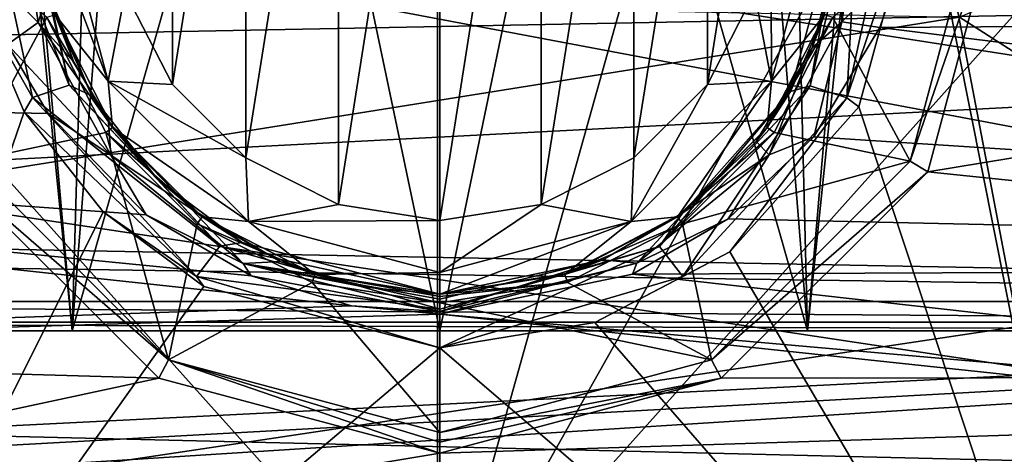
# Model space of a CAD drawing. Extents: x -252 to 252, y -10 to 685.
# Tile 597 of 656: x -111.43 to -108.08, y 616.58 to 618.06. Entities that reach past the tile are written whole.
import ezdxf

# ---------------------------------------------------------------- set-up
doc = ezdxf.new("R2010")
doc.units = 0
doc.header["$LTSCALE"] = 65.369103
for name, color, linetype in [('1637', 7, 'CONTINUOUS'), ('2516', 7, 'CONTINUOUS'), ('2519', 7, 'CONTINUOUS'), ('304', 7, 'CONTINUOUS'), ('31', 7, 'CONTINUOUS'), ('320', 7, 'CONTINUOUS'), ('321', 7, 'CONTINUOUS'), ('323', 7, 'CONTINUOUS'), ('34', 7, 'CONTINUOUS'), ('3593', 7, 'CONTINUOUS'), ('3598', 7, 'CONTINUOUS'), ('3609', 7, 'CONTINUOUS'), ('3610', 7, 'CONTINUOUS'), ('3617', 7, 'CONTINUOUS'), ('3618', 7, 'CONTINUOUS'), ('3623', 7, 'CONTINUOUS'), ('3624', 7, 'CONTINUOUS'), ('3627', 7, 'CONTINUOUS'), ('3628', 7, 'CONTINUOUS'), ('3629', 7, 'CONTINUOUS'), ('3630', 7, 'CONTINUOUS'), ('370', 7, 'CONTINUOUS'), ('371', 7, 'CONTINUOUS'), ('38', 7, 'CONTINUOUS'), ('39', 7, 'CONTINUOUS'), ('3906', 7, 'CONTINUOUS'), ('40', 7, 'CONTINUOUS'), ('43', 7, 'CONTINUOUS'), ('44', 7, 'CONTINUOUS'), ('47', 7, 'CONTINUOUS'), ('48', 7, 'CONTINUOUS'), ('490', 7, 'CONTINUOUS')]:
    doc.layers.add(name, color=color, linetype=linetype)

msp = doc.modelspace()

# ---------------------------------------------------------------- linework, layer by layer
at = {"layer": '1637', "color": 7, "linetype": 'CONTINUOUS'}
for points in [[(-115.0627, 617.9379, -64.5), (-105.1649, 618.1292, -64.5), (-112.8964, 619.3508, -64.5), (-115.0627, 617.9379, -64.5)], [(-103.2697, 616.1594, -64.5), (-105.1649, 618.1292, -64.5), (-115.0627, 617.9379, -64.5), (-103.2697, 616.1594, -64.5)], [(-116.9199, 615.9082, -64.5), (-103.2697, 616.1594, -64.5), (-115.0627, 617.9379, -64.5), (-116.9199, 615.9082, -64.5)]]:
    msp.add_3dface(points, dxfattribs=at)
at = {"layer": '2516', "color": 7, "linetype": 'CONTINUOUS'}
for points in [[(-112.9947, 617.3064, -68.3), (-111.6058, 618.1359, -68.3), (-108.2335, 618.0667, -68.3), (-112.9947, 617.3064, -68.3)], [(-106.8636, 617.1911, -68.3), (-112.9947, 617.3064, -68.3), (-108.2335, 618.0667, -68.3), (-106.8636, 617.1911, -68.3)], [(-114.2299, 616.0848, -68.3), (-112.9947, 617.3064, -68.3), (-106.8636, 617.1911, -68.3), (-114.2299, 616.0848, -68.3)], [(-105.6397, 615.9247, -68.3), (-114.2299, 616.0848, -68.3), (-106.8636, 617.1911, -68.3), (-105.6397, 615.9247, -68.3)]]:
    msp.add_3dface(points, dxfattribs=at)
at = {"layer": '2519', "color": 7, "linetype": 'CONTINUOUS'}
msp.add_3dface([(-106.8636, 617.1911, -68.3), (-108.2335, 618.0667, -68.3), (-105.527, 619.2574, -68.4), (-106.8636, 617.1911, -68.3)], dxfattribs=at)
at = {"layer": '304', "color": 7, "linetype": 'CONTINUOUS'}
for points in [[(-104.546, 619.2144, -58), (-102.5791, 617.0842, -58), (-115.5736, 619.1096, -58), (-104.546, 619.2144, -58)], [(-102.5791, 617.0842, -58), (-104.9, 617.1, -58), (-115.5736, 619.1096, -58), (-102.5791, 617.0842, -58)], [(-104.9, 617.1, -58), (-115.1, 617.1, -58), (-115.5736, 619.1096, -58), (-104.9, 617.1, -58)]]:
    msp.add_3dface(points, dxfattribs=at)
at = {"layer": '31', "color": 7, "linetype": 'CONTINUOUS'}
for points in [[(-110.0084, 615.884, 16.4625), (-110.0091, 621.8404, 14.5623), (-114.31, 620.6879, 14.5959), (-110.0084, 615.884, 16.4625)], [(-110.0084, 615.884, 16.4625), (-108.3819, 621.6825, 14.5672), (-110.0091, 621.8404, 14.5623), (-110.0084, 615.884, 16.4625)], [(-106.9714, 621.2807, 14.5793), (-108.3819, 621.6825, 14.5672), (-110.0084, 615.884, 16.4625), (-106.9714, 621.2807, 14.5793)], [(-105.7053, 620.6965, 14.5956), (-106.9714, 621.2807, 14.5793), (-110.0084, 615.884, 16.4625), (-105.7053, 620.6965, 14.5956)], [(-114.3079, 615.0797, 16.2741), (-110.0084, 615.884, 16.4625), (-114.31, 620.6879, 14.5959), (-114.3079, 615.0797, 16.2741)], [(-105.7088, 615.0882, 16.2751), (-105.7053, 620.6965, 14.5956), (-110.0084, 615.884, 16.4625), (-105.7088, 615.0882, 16.2751)]]:
    msp.add_3dface(points, dxfattribs=at)
at = {"layer": '320', "color": 7, "linetype": 'CONTINUOUS'}
for points in [[(-109.0988, 621.3395, -46.1681), (-110, 617, -46), (-110, 621.4, -46), (-109.0988, 621.3395, -46.1681)], [(-110, 617, -51), (-108.7505, 617, -50.6653), (-110, 621.4, -51), (-110, 617, -51)], [(-110, 621.4, -51), (-108.7505, 617, -50.6653), (-108.8576, 621.3023, -50.7237), (-110, 621.4, -51)], [(-108.7505, 617, -46.3347), (-110, 617, -46), (-109.0988, 621.3395, -46.1681), (-108.7505, 617, -46.3347)], [(-108.3887, 621.2051, -46.5885), (-108.7505, 617, -46.3347), (-109.0988, 621.3395, -46.1681), (-108.3887, 621.2051, -46.5885)], [(-108.8576, 621.3023, -50.7237), (-108.7505, 617, -50.6653), (-108.3163, 621.1874, -50.348), (-108.8576, 621.3023, -50.7237)], [(-107.8353, 617, -47.2497), (-108.7505, 617, -46.3347), (-108.3887, 621.2051, -46.5885), (-107.8353, 617, -47.2497)], [(-108.7505, 617, -50.6653), (-107.8353, 617, -49.7503), (-108.3163, 621.1874, -50.348), (-108.7505, 617, -50.6653)], [(-107.7328, 621.012, -47.4466), (-107.8353, 617, -47.2497), (-108.3887, 621.2051, -46.5885), (-107.7328, 621.012, -47.4466)], [(-108.3163, 621.1874, -50.348), (-107.8353, 617, -49.7503), (-107.899, 621.0676, -49.8549), (-108.3163, 621.1874, -50.348)]]:
    msp.add_3dface(points, dxfattribs=at)
at = {"layer": '321', "color": 7, "linetype": 'CONTINUOUS'}
for points in [[(-110, 621.4, -46), (-110, 617, -46), (-111.2495, 617, -46.3347), (-110, 621.4, -46)], [(-110, 621.4, -46), (-111.2495, 617, -46.3347), (-111.1255, 621.3051, -46.2677), (-110, 621.4, -46)], [(-110, 617, -51), (-110, 621.4, -51), (-110.9107, 621.3382, -50.8282), (-110, 617, -51)], [(-111.6212, 621.2026, -50.4031), (-111.2495, 617, -50.6653), (-110.9107, 621.3382, -50.8282), (-111.6212, 621.2026, -50.4031)], [(-111.2495, 617, -50.6653), (-110, 617, -51), (-110.9107, 621.3382, -50.8282), (-111.2495, 617, -50.6653)], [(-111.1255, 621.3051, -46.2677), (-111.2495, 617, -46.3347), (-111.6695, 621.1909, -46.6392), (-111.1255, 621.3051, -46.2677)], [(-112.1647, 617, -49.7503), (-111.2495, 617, -50.6653), (-111.6212, 621.2026, -50.4031), (-112.1647, 617, -49.7503)], [(-111.2495, 617, -46.3347), (-112.1647, 617, -47.2497), (-111.6695, 621.1909, -46.6392), (-111.2495, 617, -46.3347)]]:
    msp.add_3dface(points, dxfattribs=at)
at = {"layer": '323', "color": 7, "linetype": 'CONTINUOUS'}
for points in [[(-104.4962, 618.9462, -9.0736), (-116.1461, 618.3168, -8.5608), (-103.5591, 617.9944, -8.2858), (-104.4962, 618.9462, -9.0736)], [(-116.1461, 618.3168, -8.5608), (-117.0187, 617.2938, -7.6576), (-103.5591, 617.9944, -8.2858), (-116.1461, 618.3168, -8.5608)], [(-103.5591, 617.9944, -8.2858), (-117.0187, 617.2938, -7.6576), (-102.8242, 617.0861, -7.4629), (-103.5591, 617.9944, -8.2858)], [(-117.0187, 617.2938, -7.6576), (-117.7436, 616.2653, -6.6518), (-102.8242, 617.0861, -7.4629), (-117.0187, 617.2938, -7.6576)], [(-102.8242, 617.0861, -7.4629), (-117.7436, 616.2653, -6.6518), (-115.7084, 616.2653, -6.6518), (-102.8242, 617.0861, -7.4629)], [(-104.2916, 616.2653, -6.6518), (-102.8242, 617.0861, -7.4629), (-115.7084, 616.2653, -6.6518), (-104.2916, 616.2653, -6.6518)]]:
    msp.add_3dface(points, dxfattribs=at)
at = {"layer": '34', "color": 7, "linetype": 'CONTINUOUS'}
for points in [[(-107.6435, 620.4873, 13.8797), (-107.6332, 614.9121, 15.5503), (-108.4128, 618.9943, 14.4648), (-107.6435, 620.4873, 13.8797)], [(-108.4128, 618.9943, 14.4648), (-107.6332, 614.9121, 15.5503), (-108.3581, 618.5607, 14.6013), (-108.4128, 618.9943, 14.4648)], [(-108.3581, 618.5607, 14.6013), (-107.6332, 614.9121, 15.5503), (-108.576, 617.7618, 14.8631), (-108.3581, 618.5607, 14.6013)], [(-111.4133, 617.7445, 14.869), (-112.3802, 614.9321, 15.5441), (-111.5835, 618.144, 14.7362), (-111.4133, 617.7445, 14.869)], [(-111.1451, 617.4054, 14.9842), (-112.3802, 614.9321, 15.5441), (-111.4133, 617.7445, 14.869), (-111.1451, 617.4054, 14.9842)], [(-108.576, 617.7618, 14.8631), (-107.6332, 614.9121, 15.5503), (-109.0144, 617.2693, 15.0311), (-108.576, 617.7618, 14.8631)], [(-110.8021, 617.1509, 15.0723), (-112.3802, 614.9321, 15.5441), (-111.1451, 617.4054, 14.9842), (-110.8021, 617.1509, 15.0723)], [(-109.0144, 617.2693, 15.0311), (-107.6332, 614.9121, 15.5503), (-109.4728, 617.0289, 15.1149), (-109.0144, 617.2693, 15.0311)], [(-110, 616.9427, 15.1453), (-112.3802, 614.9321, 15.5441), (-110.8021, 617.1509, 15.0723), (-110, 616.9427, 15.1453)], [(-109.4728, 617.0289, 15.1149), (-107.6332, 614.9121, 15.5503), (-110, 616.9427, 15.1453), (-109.4728, 617.0289, 15.1149)], [(-107.6332, 614.9121, 15.5503), (-112.3802, 614.9321, 15.5441), (-110, 616.9427, 15.1453), (-107.6332, 614.9121, 15.5503)]]:
    msp.add_3dface(points, dxfattribs=at)
at = {"layer": '3593', "color": 7, "linetype": 'CONTINUOUS'}
for points in [[(-108.3407, 617.5413, 13.5), (-102.9603, 618.4286, 13.5), (-108.0836, 618.5004, 13.5), (-108.3407, 617.5413, 13.5)], [(-101.652, 616.8482, 13.5), (-102.9603, 618.4286, 13.5), (-108.3407, 617.5413, 13.5), (-101.652, 616.8482, 13.5)], [(-111.6589, 617.5407, 13.5), (-118.2013, 617.0486, 13.5), (-110.9556, 616.8389, 13.5), (-111.6589, 617.5407, 13.5)], [(-109.0438, 616.8393, 13.5), (-101.652, 616.8482, 13.5), (-108.3407, 617.5413, 13.5), (-109.0438, 616.8393, 13.5)], [(-118.2013, 617.0486, 13.5), (-119.5058, 615.0023, 13.5), (-110.9556, 616.8389, 13.5), (-118.2013, 617.0486, 13.5)], [(-101.652, 616.8482, 13.5), (-119.5058, 615.0023, 13.5), (-100.4654, 614.9495, 13.5), (-101.652, 616.8482, 13.5)], [(-119.5058, 615.0023, 13.5), (-101.652, 616.8482, 13.5), (-110, 616.5836, 13.5), (-119.5058, 615.0023, 13.5)], [(-110.9556, 616.8389, 13.5), (-119.5058, 615.0023, 13.5), (-110, 616.5836, 13.5), (-110.9556, 616.8389, 13.5)], [(-110, 616.5836, 13.5), (-101.652, 616.8482, 13.5), (-109.0438, 616.8393, 13.5), (-110, 616.5836, 13.5)]]:
    msp.add_3dface(points, dxfattribs=at)
at = {"layer": '3598', "color": 7, "linetype": 'CONTINUOUS'}
for points in [[(-108.4256, 618.2604, 8.4079), (-102.6724, 618.0704, 8.243), (-108.5046, 618.0321, 8.2089), (-108.4256, 618.2604, 8.4079)], [(-102.6724, 618.0704, 8.243), (-101.9738, 617.2243, 7.4348), (-108.5046, 618.0321, 8.2089), (-102.6724, 618.0704, 8.243)], [(-108.5046, 618.0321, 8.2089), (-101.9738, 617.2243, 7.4348), (-108.7287, 617.6605, 7.8671), (-108.5046, 618.0321, 8.2089)], [(-111.3312, 617.7391, 7.9414), (-117.509, 617.8624, 8.0557), (-111.4699, 617.9743, 8.1573), (-111.3312, 617.7391, 7.9414)], [(-118.3345, 616.806, 6.9847), (-117.509, 617.8624, 8.0557), (-110.3001, 617.0849, 7.2888), (-118.3345, 616.806, 6.9847)], [(-110.3001, 617.0849, 7.2888), (-117.509, 617.8624, 8.0557), (-110.6411, 617.187, 7.3962), (-110.3001, 617.0849, 7.2888)], [(-110.6411, 617.187, 7.3962), (-117.509, 617.8624, 8.0557), (-110.9985, 617.3947, 7.6079), (-110.6411, 617.187, 7.3962)], [(-110.9985, 617.3947, 7.6079), (-117.509, 617.8624, 8.0557), (-111.3312, 617.7391, 7.9414), (-110.9985, 617.3947, 7.6079)], [(-108.7287, 617.6605, 7.8671), (-101.9738, 617.2243, 7.4348), (-109.0199, 617.3809, 7.5941), (-108.7287, 617.6605, 7.8671)], [(-109.0199, 617.3809, 7.5941), (-101.9738, 617.2243, 7.4348), (-109.3455, 617.193, 7.4023), (-109.0199, 617.3809, 7.5941)], [(-101.9738, 617.2243, 7.4348), (-101.313, 616.2907, 6.3751), (-109.3455, 617.193, 7.4023), (-101.9738, 617.2243, 7.4348)], [(-101.313, 616.2907, 6.3751), (-110, 617.0574, 7.2596), (-109.3455, 617.193, 7.4023), (-101.313, 616.2907, 6.3751)], [(-110, 617.0574, 7.2596), (-118.3345, 616.806, 6.9847), (-110.3001, 617.0849, 7.2888), (-110, 617.0574, 7.2596)], [(-104.5479, 616.4757, 6.6016), (-118.3345, 616.806, 6.9847), (-110, 617.0574, 7.2596), (-104.5479, 616.4757, 6.6016)], [(-101.313, 616.2907, 6.3751), (-104.5479, 616.4757, 6.6016), (-110, 617.0574, 7.2596), (-101.313, 616.2907, 6.3751)], [(-115.4521, 616.4757, 6.6016), (-118.3345, 616.806, 6.9847), (-104.5479, 616.4757, 6.6016), (-115.4521, 616.4757, 6.6016)]]:
    msp.add_3dface(points, dxfattribs=at)
at = {"layer": '3609', "color": 7, "linetype": 'CONTINUOUS'}
for points in [[(-111.2438, 617.9138, 8.3432), (-111.3321, 618.1591, 8.5972), (-111.3077, 618.0751, 12.9586), (-111.2438, 617.9138, 8.3432)], [(-111.1124, 617.6918, 12.9586), (-111.2438, 617.9138, 8.3432), (-111.3077, 618.0751, 12.9586), (-111.1124, 617.6918, 12.9586)], [(-111.1264, 617.7114, 8.1237), (-111.2438, 617.9138, 8.3432), (-111.1124, 617.6918, 12.9586), (-111.1264, 617.7114, 8.1237)], [(-110.8449, 617.4152, 7.7847), (-111.1264, 617.7114, 8.1237), (-111.1124, 617.6918, 12.9586), (-110.8449, 617.4152, 7.7847)], [(-110.8082, 617.3876, 12.9586), (-110.8449, 617.4152, 7.7847), (-111.1124, 617.6918, 12.9586), (-110.8082, 617.3876, 12.9586)], [(-110.5425, 617.2365, 7.5694), (-110.8449, 617.4152, 7.7847), (-110.8082, 617.3876, 12.9586), (-110.5425, 617.2365, 7.5694)], [(-110.4249, 617.1923, 12.9586), (-110.5425, 617.2365, 7.5694), (-110.8082, 617.3876, 12.9586), (-110.4249, 617.1923, 12.9586)], [(-110.254, 617.1487, 7.4603), (-110.5425, 617.2365, 7.5694), (-110.4249, 617.1923, 12.9586), (-110.254, 617.1487, 7.4603)], [(-110, 617.125, 12.9586), (-110.254, 617.1487, 7.4603), (-110.4249, 617.1923, 12.9586), (-110, 617.125, 12.9586)], [(-110, 617.125, 7.4306), (-110.254, 617.1487, 7.4603), (-110, 617.125, 12.9586), (-110, 617.125, 7.4306)]]:
    msp.add_3dface(points, dxfattribs=at)
at = {"layer": '3610', "color": 7, "linetype": 'CONTINUOUS'}
for points in [[(-108.6364, 618.323, 8.7599), (-108.7341, 617.9631, 8.3957), (-108.6923, 618.0751, 12.9586), (-108.6364, 618.323, 8.7599)], [(-108.6923, 618.0751, 12.9586), (-108.7341, 617.9631, 8.3957), (-108.8876, 617.6918, 12.9586), (-108.6923, 618.0751, 12.9586)], [(-108.7341, 617.9631, 8.3957), (-108.9243, 617.6436, 8.0482), (-108.8876, 617.6918, 12.9586), (-108.7341, 617.9631, 8.3957)], [(-108.8876, 617.6918, 12.9586), (-109.1707, 617.4033, 7.7707), (-109.1918, 617.3876, 12.9586), (-108.8876, 617.6918, 12.9586)], [(-108.9243, 617.6436, 8.0482), (-109.1707, 617.4033, 7.7707), (-108.8876, 617.6918, 12.9586), (-108.9243, 617.6436, 8.0482)], [(-109.1707, 617.4033, 7.7707), (-109.446, 617.2415, 7.5757), (-109.1918, 617.3876, 12.9586), (-109.1707, 617.4033, 7.7707)], [(-109.1918, 617.3876, 12.9586), (-109.446, 617.2415, 7.5757), (-109.5751, 617.1923, 12.9586), (-109.1918, 617.3876, 12.9586)], [(-109.446, 617.2415, 7.5757), (-110, 617.125, 7.4306), (-109.5751, 617.1923, 12.9586), (-109.446, 617.2415, 7.5757)], [(-110, 617.125, 7.4306), (-110, 617.125, 12.9586), (-109.5751, 617.1923, 12.9586), (-110, 617.125, 7.4306)]]:
    msp.add_3dface(points, dxfattribs=at)
at = {"layer": '3617', "color": 7, "linetype": 'CONTINUOUS'}
for points in [[(-108.1543, 618.5, 13.4707), (-108.6644, 618.0661, 13.0293), (-108.4016, 617.5772, 13.4707), (-108.1543, 618.5, 13.4707)], [(-108.6644, 618.0661, 13.0293), (-108.8639, 617.6746, 13.0293), (-108.4016, 617.5772, 13.4707), (-108.6644, 618.0661, 13.0293)], [(-108.8639, 617.6746, 13.0293), (-109.1746, 617.3639, 13.0293), (-108.4016, 617.5772, 13.4707), (-108.8639, 617.6746, 13.0293)], [(-108.4016, 617.5772, 13.4707), (-109.1746, 617.3639, 13.0293), (-109.0771, 616.9016, 13.4707), (-108.4016, 617.5772, 13.4707)], [(-109.1746, 617.3639, 13.0293), (-109.5661, 617.1644, 13.0293), (-109.0771, 616.9016, 13.4707), (-109.1746, 617.3639, 13.0293)], [(-109.5661, 617.1644, 13.0293), (-110, 617.0957, 13.0293), (-109.0771, 616.9016, 13.4707), (-109.5661, 617.1644, 13.0293)], [(-110, 617.0957, 13.0293), (-110, 616.6543, 13.4707), (-109.0771, 616.9016, 13.4707), (-110, 617.0957, 13.0293)]]:
    msp.add_3dface(points, dxfattribs=at)
at = {"layer": '3618', "color": 7, "linetype": 'CONTINUOUS'}
for points in [[(-111.5984, 617.5771, 13.4707), (-111.3356, 618.066, 13.0293), (-111.8457, 618.5, 13.4707), (-111.5984, 617.5771, 13.4707)], [(-111.1361, 617.6746, 13.0293), (-111.3356, 618.066, 13.0293), (-111.5984, 617.5771, 13.4707), (-111.1361, 617.6746, 13.0293)], [(-110.9228, 616.9016, 13.4707), (-111.1361, 617.6746, 13.0293), (-111.5984, 617.5771, 13.4707), (-110.9228, 616.9016, 13.4707)], [(-110.8254, 617.3639, 13.0293), (-111.1361, 617.6746, 13.0293), (-110.9228, 616.9016, 13.4707), (-110.8254, 617.3639, 13.0293)], [(-110.4339, 617.1644, 13.0293), (-110.8254, 617.3639, 13.0293), (-110.9228, 616.9016, 13.4707), (-110.4339, 617.1644, 13.0293)], [(-110, 616.6543, 13.4707), (-110.4339, 617.1644, 13.0293), (-110.9228, 616.9016, 13.4707), (-110, 616.6543, 13.4707)], [(-110, 617.0957, 13.0293), (-110.4339, 617.1644, 13.0293), (-110, 616.6543, 13.4707), (-110, 617.0957, 13.0293)]]:
    msp.add_3dface(points, dxfattribs=at)
at = {"layer": '3623', "color": 7, "linetype": 'CONTINUOUS'}
for points in [[(-111.3655, 618.0489, 8.2844), (-111.5742, 618.2591, 8.4068), (-111.4375, 618.5379, 8.7458), (-111.3655, 618.0489, 8.2844)], [(-111.3321, 618.1591, 8.5972), (-111.3655, 618.0489, 8.2844), (-111.4375, 618.5379, 8.7458), (-111.3321, 618.1591, 8.5972)], [(-111.4699, 617.9743, 8.1573), (-111.5742, 618.2591, 8.4068), (-111.3655, 618.0489, 8.2844), (-111.4699, 617.9743, 8.1573)], [(-111.3321, 618.1591, 8.5972), (-111.2438, 617.9138, 8.3432), (-111.3655, 618.0489, 8.2844), (-111.3321, 618.1591, 8.5972)], [(-111.1186, 617.5972, 7.831), (-111.4699, 617.9743, 8.1573), (-111.3655, 618.0489, 8.2844), (-111.1186, 617.5972, 7.831)], [(-111.1264, 617.7114, 8.1237), (-111.1186, 617.5972, 7.831), (-111.3655, 618.0489, 8.2844), (-111.1264, 617.7114, 8.1237)], [(-111.2438, 617.9138, 8.3432), (-111.1264, 617.7114, 8.1237), (-111.3655, 618.0489, 8.2844), (-111.2438, 617.9138, 8.3432)], [(-111.3312, 617.7391, 7.9414), (-111.4699, 617.9743, 8.1573), (-111.1186, 617.5972, 7.831), (-111.3312, 617.7391, 7.9414)], [(-110.9985, 617.3947, 7.6079), (-111.3312, 617.7391, 7.9414), (-111.1186, 617.5972, 7.831), (-110.9985, 617.3947, 7.6079)], [(-111.1264, 617.7114, 8.1237), (-110.8449, 617.4152, 7.7847), (-111.1186, 617.5972, 7.831), (-111.1264, 617.7114, 8.1237)], [(-110.8449, 617.4152, 7.7847), (-110.6689, 617.2294, 7.4446), (-111.1186, 617.5972, 7.831), (-110.8449, 617.4152, 7.7847)], [(-110.6689, 617.2294, 7.4446), (-110.9985, 617.3947, 7.6079), (-111.1186, 617.5972, 7.831), (-110.6689, 617.2294, 7.4446)], [(-110.8449, 617.4152, 7.7847), (-110.5425, 617.2365, 7.5694), (-110.6689, 617.2294, 7.4446), (-110.8449, 617.4152, 7.7847)], [(-110.6411, 617.187, 7.3962), (-110.9985, 617.3947, 7.6079), (-110.6689, 617.2294, 7.4446), (-110.6411, 617.187, 7.3962)], [(-110.5425, 617.2365, 7.5694), (-110.254, 617.1487, 7.4603), (-110.6689, 617.2294, 7.4446), (-110.5425, 617.2365, 7.5694)], [(-110, 617.1075, 7.3386), (-110, 617.0656, 7.2688), (-110.6689, 617.2294, 7.4446), (-110, 617.1075, 7.3386)], [(-110.254, 617.1487, 7.4603), (-110, 617.125, 7.4306), (-110.6689, 617.2294, 7.4446), (-110.254, 617.1487, 7.4603)], [(-110, 617.125, 7.4306), (-110, 617.1075, 7.3386), (-110.6689, 617.2294, 7.4446), (-110, 617.125, 7.4306)], [(-110, 617.0656, 7.2688), (-110.6411, 617.187, 7.3962), (-110.6689, 617.2294, 7.4446), (-110, 617.0656, 7.2688)], [(-110.3001, 617.0849, 7.2888), (-110.6411, 617.187, 7.3962), (-110, 617.0656, 7.2688), (-110.3001, 617.0849, 7.2888)], [(-110, 617.0574, 7.2596), (-110.3001, 617.0849, 7.2888), (-110, 617.0656, 7.2688), (-110, 617.0574, 7.2596)]]:
    msp.add_3dface(points, dxfattribs=at)
at = {"layer": '3624', "color": 7, "linetype": 'CONTINUOUS'}
for points in [[(-108.6364, 618.323, 8.7599), (-108.5626, 618.5401, 8.7479), (-108.6339, 618.0508, 8.2863), (-108.6364, 618.323, 8.7599)], [(-108.5626, 618.5401, 8.7479), (-108.4256, 618.2604, 8.4079), (-108.6339, 618.0508, 8.2863), (-108.5626, 618.5401, 8.7479)], [(-108.7341, 617.9631, 8.3957), (-108.6364, 618.323, 8.7599), (-108.6339, 618.0508, 8.2863), (-108.7341, 617.9631, 8.3957)], [(-108.4256, 618.2604, 8.4079), (-108.5046, 618.0321, 8.2089), (-108.6339, 618.0508, 8.2863), (-108.4256, 618.2604, 8.4079)], [(-108.6339, 618.0508, 8.2863), (-108.7287, 617.6605, 7.8671), (-108.8803, 617.5985, 7.8323), (-108.6339, 618.0508, 8.2863)], [(-108.7341, 617.9631, 8.3957), (-108.6339, 618.0508, 8.2863), (-108.8803, 617.5985, 7.8323), (-108.7341, 617.9631, 8.3957)], [(-108.5046, 618.0321, 8.2089), (-108.7287, 617.6605, 7.8671), (-108.6339, 618.0508, 8.2863), (-108.5046, 618.0321, 8.2089)], [(-108.9243, 617.6436, 8.0482), (-108.7341, 617.9631, 8.3957), (-108.8803, 617.5985, 7.8323), (-108.9243, 617.6436, 8.0482)], [(-109.1707, 617.4033, 7.7707), (-108.9243, 617.6436, 8.0482), (-108.8803, 617.5985, 7.8323), (-109.1707, 617.4033, 7.7707)], [(-108.7287, 617.6605, 7.8671), (-109.0199, 617.3809, 7.5941), (-108.8803, 617.5985, 7.8323), (-108.7287, 617.6605, 7.8671)], [(-109.1707, 617.4033, 7.7707), (-108.8803, 617.5985, 7.8323), (-109.3301, 617.23, 7.4451), (-109.1707, 617.4033, 7.7707)], [(-108.8803, 617.5985, 7.8323), (-109.0199, 617.3809, 7.5941), (-109.3301, 617.23, 7.4451), (-108.8803, 617.5985, 7.8323)], [(-109.446, 617.2415, 7.5757), (-109.1707, 617.4033, 7.7707), (-109.3301, 617.23, 7.4451), (-109.446, 617.2415, 7.5757)], [(-109.0199, 617.3809, 7.5941), (-109.3455, 617.193, 7.4023), (-109.3301, 617.23, 7.4451), (-109.0199, 617.3809, 7.5941)], [(-110, 617.125, 7.4306), (-109.446, 617.2415, 7.5757), (-110, 617.1075, 7.3386), (-110, 617.125, 7.4306)], [(-109.446, 617.2415, 7.5757), (-109.3301, 617.23, 7.4451), (-110, 617.0656, 7.2688), (-109.446, 617.2415, 7.5757)], [(-109.446, 617.2415, 7.5757), (-110, 617.0656, 7.2688), (-110, 617.1075, 7.3386), (-109.446, 617.2415, 7.5757)], [(-109.3455, 617.193, 7.4023), (-110, 617.0574, 7.2596), (-109.3301, 617.23, 7.4451), (-109.3455, 617.193, 7.4023)], [(-109.3301, 617.23, 7.4451), (-110, 617.0574, 7.2596), (-110, 617.0656, 7.2688), (-109.3301, 617.23, 7.4451)]]:
    msp.add_3dface(points, dxfattribs=at)
at = {"layer": '3627', "color": 7, "linetype": 'CONTINUOUS'}
for points in [[(-111.1124, 617.6918, 12.9586), (-111.3077, 618.0751, 12.9586), (-111.3356, 618.066, 13.0293), (-111.1124, 617.6918, 12.9586)], [(-111.1124, 617.6918, 12.9586), (-111.3356, 618.066, 13.0293), (-111.1361, 617.6746, 13.0293), (-111.1124, 617.6918, 12.9586)], [(-110.8082, 617.3876, 12.9586), (-111.1124, 617.6918, 12.9586), (-111.1361, 617.6746, 13.0293), (-110.8082, 617.3876, 12.9586)], [(-110.8082, 617.3876, 12.9586), (-111.1361, 617.6746, 13.0293), (-110.8254, 617.3639, 13.0293), (-110.8082, 617.3876, 12.9586)], [(-110.4249, 617.1923, 12.9586), (-110.8082, 617.3876, 12.9586), (-110.8254, 617.3639, 13.0293), (-110.4249, 617.1923, 12.9586)], [(-110.4249, 617.1923, 12.9586), (-110.8254, 617.3639, 13.0293), (-110.4339, 617.1644, 13.0293), (-110.4249, 617.1923, 12.9586)], [(-110.4249, 617.1923, 12.9586), (-110.4339, 617.1644, 13.0293), (-110, 617.0957, 13.0293), (-110.4249, 617.1923, 12.9586)], [(-110.4249, 617.1923, 12.9586), (-110, 617.0957, 13.0293), (-110, 617.1174, 12.9968), (-110.4249, 617.1923, 12.9586)], [(-110, 617.125, 12.9586), (-110.4249, 617.1923, 12.9586), (-110, 617.1174, 12.9968), (-110, 617.125, 12.9586)]]:
    msp.add_3dface(points, dxfattribs=at)
at = {"layer": '3628', "color": 7, "linetype": 'CONTINUOUS'}
for points in [[(-108.6923, 618.0751, 12.9586), (-108.8876, 617.6918, 12.9586), (-108.6644, 618.0661, 13.0293), (-108.6923, 618.0751, 12.9586)], [(-108.8876, 617.6918, 12.9586), (-108.8639, 617.6746, 13.0293), (-108.6644, 618.0661, 13.0293), (-108.8876, 617.6918, 12.9586)], [(-108.8876, 617.6918, 12.9586), (-109.1918, 617.3876, 12.9586), (-108.8639, 617.6746, 13.0293), (-108.8876, 617.6918, 12.9586)], [(-109.1918, 617.3876, 12.9586), (-109.1746, 617.3639, 13.0293), (-108.8639, 617.6746, 13.0293), (-109.1918, 617.3876, 12.9586)], [(-109.1918, 617.3876, 12.9586), (-109.5751, 617.1923, 12.9586), (-109.1746, 617.3639, 13.0293), (-109.1918, 617.3876, 12.9586)], [(-109.5751, 617.1923, 12.9586), (-109.5661, 617.1644, 13.0293), (-109.1746, 617.3639, 13.0293), (-109.5751, 617.1923, 12.9586)], [(-109.5751, 617.1923, 12.9586), (-110, 617.125, 12.9586), (-109.5661, 617.1644, 13.0293), (-109.5751, 617.1923, 12.9586)], [(-109.5661, 617.1644, 13.0293), (-110, 617.125, 12.9586), (-110, 617.1174, 12.9968), (-109.5661, 617.1644, 13.0293)], [(-110, 617.0957, 13.0293), (-109.5661, 617.1644, 13.0293), (-110, 617.1174, 12.9968), (-110, 617.0957, 13.0293)]]:
    msp.add_3dface(points, dxfattribs=at)
at = {"layer": '3629', "color": 7, "linetype": 'CONTINUOUS'}
for points in [[(-111.6589, 617.5407, 13.5), (-110.9228, 616.9016, 13.4707), (-111.5984, 617.5771, 13.4707), (-111.6589, 617.5407, 13.5)], [(-111.6589, 617.5407, 13.5), (-110.9556, 616.8389, 13.5), (-110.9228, 616.9016, 13.4707), (-111.6589, 617.5407, 13.5)], [(-110.9556, 616.8389, 13.5), (-110, 616.5836, 13.5), (-110.9228, 616.9016, 13.4707), (-110.9556, 616.8389, 13.5)], [(-110.9228, 616.9016, 13.4707), (-110, 616.5836, 13.5), (-110, 616.6218, 13.4924), (-110.9228, 616.9016, 13.4707)], [(-110, 616.6543, 13.4707), (-110.9228, 616.9016, 13.4707), (-110, 616.6218, 13.4924), (-110, 616.6543, 13.4707)]]:
    msp.add_3dface(points, dxfattribs=at)
at = {"layer": '3630', "color": 7, "linetype": 'CONTINUOUS'}
for points in [[(-108.0836, 618.5004, 13.5), (-108.1543, 618.5, 13.4707), (-108.4016, 617.5772, 13.4707), (-108.0836, 618.5004, 13.5)], [(-108.3407, 617.5413, 13.5), (-108.0836, 618.5004, 13.5), (-108.4016, 617.5772, 13.4707), (-108.3407, 617.5413, 13.5)], [(-108.3407, 617.5413, 13.5), (-108.4016, 617.5772, 13.4707), (-109.0771, 616.9016, 13.4707), (-108.3407, 617.5413, 13.5)], [(-109.0438, 616.8393, 13.5), (-108.3407, 617.5413, 13.5), (-109.0771, 616.9016, 13.4707), (-109.0438, 616.8393, 13.5)], [(-110, 616.6543, 13.4707), (-109.0438, 616.8393, 13.5), (-109.0771, 616.9016, 13.4707), (-110, 616.6543, 13.4707)], [(-110, 616.5836, 13.5), (-109.0438, 616.8393, 13.5), (-110, 616.6218, 13.4924), (-110, 616.5836, 13.5)], [(-109.0438, 616.8393, 13.5), (-110, 616.6543, 13.4707), (-110, 616.6218, 13.4924), (-109.0438, 616.8393, 13.5)]]:
    msp.add_3dface(points, dxfattribs=at)
at = {"layer": '370', "color": 7, "linetype": 'CONTINUOUS'}
for points in [[(-105, 616.5, -43), (-115, 616.5, -43), (-105, 617, -43), (-105, 616.5, -43)], [(-115, 616.5, -43), (-115, 617, -43), (-105, 617, -43), (-115, 616.5, -43)]]:
    msp.add_3dface(points, dxfattribs=at)
at = {"layer": '371', "color": 7, "linetype": 'CONTINUOUS'}
for points in [[(-115, 617, -57.9), (-110, 617, -51), (-111.2495, 617, -50.6653), (-115, 617, -57.9)], [(-115, 617, -57.9), (-108.7505, 617, -50.6653), (-110, 617, -51), (-115, 617, -57.9)], [(-115, 617, -57.9), (-107.8353, 617, -49.7503), (-108.7505, 617, -50.6653), (-115, 617, -57.9)], [(-115, 617, -57.9), (-105, 617, -57.9), (-107.8353, 617, -49.7503), (-115, 617, -57.9)], [(-115, 617, -43), (-112.1647, 617, -47.2497), (-111.2495, 617, -46.3347), (-115, 617, -43)], [(-105, 617, -43), (-115, 617, -43), (-111.2495, 617, -46.3347), (-105, 617, -43)], [(-115, 617, -57.9), (-111.2495, 617, -50.6653), (-112.1647, 617, -49.7503), (-115, 617, -57.9)], [(-110, 617, -46), (-105, 617, -43), (-111.2495, 617, -46.3347), (-110, 617, -46)], [(-105, 617, -43), (-110, 617, -46), (-108.7505, 617, -46.3347), (-105, 617, -43)], [(-105, 617, -43), (-108.7505, 617, -46.3347), (-107.8353, 617, -47.2497), (-105, 617, -43)]]:
    msp.add_3dface(points, dxfattribs=at)
at = {"layer": '38', "color": 7, "linetype": 'CONTINUOUS'}
for points in [[(-110.3448, 617.4293, 9.5), (-110, 619.625, 9.5), (-110, 617.375, 9.5), (-110.3448, 617.4293, 9.5)], [(-110.3448, 619.5707, 9.5), (-110, 619.625, 9.5), (-110.3448, 617.4293, 9.5), (-110.3448, 619.5707, 9.5)], [(-110, 617.375, 9.5), (-110, 619.625, 9.5), (-109.6552, 619.5707, 9.5), (-110, 617.375, 9.5)], [(-110.6597, 617.5889, 9.5), (-110.3448, 619.5707, 9.5), (-110.3448, 617.4293, 9.5), (-110.6597, 617.5889, 9.5)], [(-110.6597, 619.4111, 9.5), (-110.3448, 619.5707, 9.5), (-110.6597, 617.5889, 9.5), (-110.6597, 619.4111, 9.5)], [(-109.6552, 617.4293, 9.5), (-110, 617.375, 9.5), (-109.6552, 619.5707, 9.5), (-109.6552, 617.4293, 9.5)], [(-109.3403, 619.4111, 9.5), (-109.6552, 617.4293, 9.5), (-109.6552, 619.5707, 9.5), (-109.3403, 619.4111, 9.5)], [(-110.9094, 617.838, 9.5), (-110.6597, 619.4111, 9.5), (-110.6597, 617.5889, 9.5), (-110.9094, 617.838, 9.5)], [(-110.9094, 619.162, 9.5), (-110.6597, 619.4111, 9.5), (-110.9094, 617.838, 9.5), (-110.9094, 619.162, 9.5)], [(-109.3403, 617.5889, 9.5), (-109.6552, 617.4293, 9.5), (-109.3403, 619.4111, 9.5), (-109.3403, 617.5889, 9.5)], [(-109.0906, 619.162, 9.5), (-109.3403, 617.5889, 9.5), (-109.3403, 619.4111, 9.5), (-109.0906, 619.162, 9.5)], [(-111.0698, 618.1521, 9.5), (-110.9094, 619.162, 9.5), (-110.9094, 617.838, 9.5), (-111.0698, 618.1521, 9.5)], [(-109.0906, 617.838, 9.5), (-109.3403, 617.5889, 9.5), (-109.0906, 619.162, 9.5), (-109.0906, 617.838, 9.5)], [(-108.9302, 618.8479, 9.5), (-109.0906, 617.838, 9.5), (-109.0906, 619.162, 9.5), (-108.9302, 618.8479, 9.5)], [(-108.9302, 618.1521, 9.5), (-109.0906, 617.838, 9.5), (-108.9302, 618.8479, 9.5), (-108.9302, 618.1521, 9.5)]]:
    msp.add_3dface(points, dxfattribs=at)
at = {"layer": '39', "color": 7, "linetype": 'CONTINUOUS'}
for points in [[(-108.808, 617.8146, 14.6241), (-108.6923, 618.0751, 9.75), (-108.6251, 618.4875, 14.3636), (-108.808, 617.8146, 14.6241)], [(-108.8876, 617.6918, 9.75), (-108.6923, 618.0751, 9.75), (-108.808, 617.8146, 14.6241), (-108.8876, 617.6918, 9.75)], [(-109.1749, 617.4001, 14.7912), (-108.8876, 617.6918, 9.75), (-108.808, 617.8146, 14.6241), (-109.1749, 617.4001, 14.7912)], [(-109.1918, 617.3876, 9.75), (-108.8876, 617.6918, 9.75), (-109.1749, 617.4001, 14.7912), (-109.1918, 617.3876, 9.75)], [(-109.5751, 617.1923, 9.75), (-109.1918, 617.3876, 9.75), (-109.5585, 617.1978, 14.8745), (-109.5751, 617.1923, 9.75)], [(-109.5585, 617.1978, 14.8745), (-109.1918, 617.3876, 9.75), (-109.1749, 617.4001, 14.7912), (-109.5585, 617.1978, 14.8745)], [(-110, 617.125, 14.9046), (-109.5751, 617.1923, 9.75), (-109.5585, 617.1978, 14.8745), (-110, 617.125, 14.9046)], [(-110, 617.125, 9.75), (-109.5751, 617.1923, 9.75), (-110, 617.125, 14.9046), (-110, 617.125, 9.75)]]:
    msp.add_3dface(points, dxfattribs=at)
at = {"layer": '3906', "color": 7, "linetype": 'CONTINUOUS'}
for points in [[(-210, 617.7218, -7.7782), (-210, 621.2905, -10.1627), (-110, 620, -9.5263), (-210, 617.7218, -7.7782)], [(-210, 621.2905, 10.1627), (-210, 617.7218, 7.7782), (-110, 620, 9.5263), (-210, 621.2905, 10.1627)], [(-110, 615.9737, -5.5), (-210, 617.7218, -7.7782), (-110, 620, -9.5263), (-110, 615.9737, -5.5)], [(-110, 620, 9.5263), (-210, 617.7218, 7.7782), (-110, 615.9737, 5.5), (-110, 620, 9.5263)], [(-110, 620, -9.5263), (-9.9, 620, -9.5263), (-9.9, 615.9737, -5.5), (-110, 620, -9.5263)], [(-110, 620, 9.5263), (-110, 615.9737, 5.5), (-9.9, 620, 9.5263), (-110, 620, 9.5263)], [(-110, 615.9737, -5.5), (-110, 620, -9.5263), (-9.9, 615.9737, -5.5), (-110, 615.9737, -5.5)], [(-110, 615.9737, 5.5), (-9.9, 615.9737, 5.5), (-9.9, 620, 9.5263), (-110, 615.9737, 5.5)], [(-210, 617.7218, 7.7782), (-210, 615.3373, 4.2095), (-110, 615.9737, 5.5), (-210, 617.7218, 7.7782)], [(-210, 615.3373, -4.2095), (-210, 617.7218, -7.7782), (-110, 615.9737, -5.5), (-210, 615.3373, -4.2095)]]:
    msp.add_3dface(points, dxfattribs=at)
at = {"layer": '40', "color": 7, "linetype": 'CONTINUOUS'}
for points in [[(-111.326, 618.1361, 14.4979), (-111.3077, 618.0751, 9.75), (-111.1834, 617.7999, 14.6299), (-111.326, 618.1361, 14.4979)], [(-111.3077, 618.0751, 9.75), (-111.1124, 617.6918, 9.75), (-111.1834, 617.7999, 14.6299), (-111.3077, 618.0751, 9.75)], [(-111.1834, 617.7999, 14.6299), (-111.1124, 617.6918, 9.75), (-110.9589, 617.5146, 14.7445), (-111.1834, 617.7999, 14.6299)], [(-111.1124, 617.6918, 9.75), (-110.8082, 617.3876, 9.75), (-110.9589, 617.5146, 14.7445), (-111.1124, 617.6918, 9.75)], [(-110.9589, 617.5146, 14.7445), (-110.8082, 617.3876, 9.75), (-110.6718, 617.3003, 14.8321), (-110.9589, 617.5146, 14.7445)], [(-110.8082, 617.3876, 9.75), (-110.4249, 617.1923, 9.75), (-110.6718, 617.3003, 14.8321), (-110.8082, 617.3876, 9.75)], [(-110.4249, 617.1923, 9.75), (-110, 617.125, 9.75), (-110.6718, 617.3003, 14.8321), (-110.4249, 617.1923, 9.75)], [(-110, 617.125, 9.75), (-110, 617.125, 14.9046), (-110.6718, 617.3003, 14.8321), (-110, 617.125, 9.75)]]:
    msp.add_3dface(points, dxfattribs=at)
at = {"layer": '43', "color": 7, "linetype": 'CONTINUOUS'}
for points in [[(-111.3843, 617.7943, 14.8504), (-111.5835, 618.144, 14.7362), (-111.5526, 618.5681, 14.5883), (-111.3843, 617.7943, 14.8504)], [(-111.2601, 617.8353, 14.7635), (-111.5526, 618.5681, 14.5883), (-111.4242, 618.5409, 14.5021), (-111.2601, 617.8353, 14.7635)], [(-111.3843, 617.7943, 14.8504), (-111.5526, 618.5681, 14.5883), (-111.2601, 617.8353, 14.7635), (-111.3843, 617.7943, 14.8504)], [(-111.326, 618.1361, 14.4979), (-111.2601, 617.8353, 14.7635), (-111.4242, 618.5409, 14.5021), (-111.326, 618.1361, 14.4979)], [(-111.4133, 617.7445, 14.869), (-111.5835, 618.144, 14.7362), (-111.3843, 617.7943, 14.8504), (-111.4133, 617.7445, 14.869)], [(-111.326, 618.1361, 14.4979), (-111.1834, 617.7999, 14.6299), (-111.2601, 617.8353, 14.7635), (-111.326, 618.1361, 14.4979)], [(-110.7479, 617.2879, 14.9717), (-111.3843, 617.7943, 14.8504), (-111.2601, 617.8353, 14.7635), (-110.7479, 617.2879, 14.9717)], [(-110.9589, 617.5146, 14.7445), (-110.7479, 617.2879, 14.9717), (-111.2601, 617.8353, 14.7635), (-110.9589, 617.5146, 14.7445)], [(-111.1834, 617.7999, 14.6299), (-110.9589, 617.5146, 14.7445), (-111.2601, 617.8353, 14.7635), (-111.1834, 617.7999, 14.6299)], [(-110.8269, 617.1855, 15.0608), (-111.4133, 617.7445, 14.869), (-111.3843, 617.7943, 14.8504), (-110.8269, 617.1855, 15.0608)], [(-110.8269, 617.1855, 15.0608), (-111.3843, 617.7943, 14.8504), (-110.7479, 617.2879, 14.9717), (-110.8269, 617.1855, 15.0608)], [(-111.1451, 617.4054, 14.9842), (-111.4133, 617.7445, 14.869), (-110.8269, 617.1855, 15.0608), (-111.1451, 617.4054, 14.9842)], [(-110.9589, 617.5146, 14.7445), (-110.6718, 617.3003, 14.8321), (-110.7479, 617.2879, 14.9717), (-110.9589, 617.5146, 14.7445)], [(-110.8021, 617.1509, 15.0723), (-111.1451, 617.4054, 14.9842), (-110.8269, 617.1855, 15.0608), (-110.8021, 617.1509, 15.0723)], [(-110, 617.0743, 15.0556), (-110.8269, 617.1855, 15.0608), (-110.7479, 617.2879, 14.9717), (-110, 617.0743, 15.0556)], [(-110.6718, 617.3003, 14.8321), (-110, 617.125, 14.9046), (-110.7479, 617.2879, 14.9717), (-110.6718, 617.3003, 14.8321)], [(-110, 617.125, 14.9046), (-110, 617.0743, 15.0556), (-110.7479, 617.2879, 14.9717), (-110, 617.125, 14.9046)], [(-110, 616.9427, 15.1453), (-110.8021, 617.1509, 15.0723), (-110.8269, 617.1855, 15.0608), (-110, 616.9427, 15.1453)], [(-110, 617.0743, 15.0556), (-110, 616.9427, 15.1453), (-110.8269, 617.1855, 15.0608), (-110, 617.0743, 15.0556)]]:
    msp.add_3dface(points, dxfattribs=at)
at = {"layer": '44', "color": 7, "linetype": 'CONTINUOUS'}
for points in [[(-108.4473, 618.5661, 14.589), (-108.3581, 618.5607, 14.6013), (-108.6166, 617.7925, 14.851), (-108.4473, 618.5661, 14.589)], [(-108.4473, 618.5661, 14.589), (-108.6166, 617.7925, 14.851), (-108.5757, 618.5391, 14.5028), (-108.4473, 618.5661, 14.589)], [(-108.3581, 618.5607, 14.6013), (-108.576, 617.7618, 14.8631), (-108.6166, 617.7925, 14.851), (-108.3581, 618.5607, 14.6013)], [(-108.5757, 618.5391, 14.5028), (-108.6166, 617.7925, 14.851), (-108.7407, 617.8338, 14.7641), (-108.5757, 618.5391, 14.5028)], [(-108.6251, 618.4875, 14.3636), (-108.5757, 618.5391, 14.5028), (-108.7407, 617.8338, 14.7641), (-108.6251, 618.4875, 14.3636)], [(-108.808, 617.8146, 14.6241), (-108.6251, 618.4875, 14.3636), (-108.7407, 617.8338, 14.7641), (-108.808, 617.8146, 14.6241)], [(-108.7407, 617.8338, 14.7641), (-109.1741, 617.1849, 15.061), (-109.253, 617.2873, 14.9719), (-108.7407, 617.8338, 14.7641)], [(-108.808, 617.8146, 14.6241), (-108.7407, 617.8338, 14.7641), (-109.253, 617.2873, 14.9719), (-108.808, 617.8146, 14.6241)], [(-109.1749, 617.4001, 14.7912), (-108.808, 617.8146, 14.6241), (-109.253, 617.2873, 14.9719), (-109.1749, 617.4001, 14.7912)], [(-108.6166, 617.7925, 14.851), (-109.1741, 617.1849, 15.061), (-108.7407, 617.8338, 14.7641), (-108.6166, 617.7925, 14.851)], [(-108.6166, 617.7925, 14.851), (-109.0144, 617.2693, 15.0311), (-109.1741, 617.1849, 15.061), (-108.6166, 617.7925, 14.851)], [(-108.576, 617.7618, 14.8631), (-109.0144, 617.2693, 15.0311), (-108.6166, 617.7925, 14.851), (-108.576, 617.7618, 14.8631)], [(-109.5585, 617.1978, 14.8745), (-109.1749, 617.4001, 14.7912), (-109.253, 617.2873, 14.9719), (-109.5585, 617.1978, 14.8745)], [(-109.1741, 617.1849, 15.061), (-110, 616.9427, 15.1453), (-109.253, 617.2873, 14.9719), (-109.1741, 617.1849, 15.061)], [(-109.253, 617.2873, 14.9719), (-110, 616.9427, 15.1453), (-110, 617.0743, 15.0556), (-109.253, 617.2873, 14.9719)], [(-109.5585, 617.1978, 14.8745), (-109.253, 617.2873, 14.9719), (-110, 617.0743, 15.0556), (-109.5585, 617.1978, 14.8745)], [(-109.0144, 617.2693, 15.0311), (-109.4728, 617.0289, 15.1149), (-109.1741, 617.1849, 15.061), (-109.0144, 617.2693, 15.0311)], [(-110, 617.125, 14.9046), (-109.5585, 617.1978, 14.8745), (-110, 617.0743, 15.0556), (-110, 617.125, 14.9046)], [(-109.4728, 617.0289, 15.1149), (-110, 616.9427, 15.1453), (-109.1741, 617.1849, 15.061), (-109.4728, 617.0289, 15.1149)]]:
    msp.add_3dface(points, dxfattribs=at)
at = {"layer": '47', "color": 7, "linetype": 'CONTINUOUS'}
for points in [[(-111.3077, 618.0751, 9.75), (-111.375, 618.5, 9.75), (-111.1274, 617.8491, 9.5732), (-111.3077, 618.0751, 9.75)], [(-111.375, 618.5, 9.75), (-111.3018, 618.5, 9.5732), (-111.1274, 617.8491, 9.5732), (-111.375, 618.5, 9.75)], [(-111.3018, 618.5, 9.5732), (-111.0698, 618.1521, 9.5), (-111.1274, 617.8491, 9.5732), (-111.3018, 618.5, 9.5732)], [(-111.0698, 618.1521, 9.5), (-110.9094, 617.838, 9.5), (-111.1274, 617.8491, 9.5732), (-111.0698, 618.1521, 9.5)], [(-111.1124, 617.6918, 9.75), (-111.3077, 618.0751, 9.75), (-111.1274, 617.8491, 9.5732), (-111.1124, 617.6918, 9.75)], [(-110.9094, 617.838, 9.5), (-110.6597, 617.5889, 9.5), (-111.1274, 617.8491, 9.5732), (-110.9094, 617.838, 9.5)], [(-111.1274, 617.8491, 9.5732), (-110.6597, 617.5889, 9.5), (-110.6509, 617.3726, 9.5732), (-111.1274, 617.8491, 9.5732)], [(-111.1124, 617.6918, 9.75), (-111.1274, 617.8491, 9.5732), (-110.6509, 617.3726, 9.5732), (-111.1124, 617.6918, 9.75)], [(-110.8082, 617.3876, 9.75), (-111.1124, 617.6918, 9.75), (-110.6509, 617.3726, 9.5732), (-110.8082, 617.3876, 9.75)], [(-110.6597, 617.5889, 9.5), (-110.3448, 617.4293, 9.5), (-110.6509, 617.3726, 9.5732), (-110.6597, 617.5889, 9.5)], [(-110.3448, 617.4293, 9.5), (-110, 617.375, 9.5), (-110.6509, 617.3726, 9.5732), (-110.3448, 617.4293, 9.5)], [(-110.4249, 617.1923, 9.75), (-110.8082, 617.3876, 9.75), (-110.6509, 617.3726, 9.5732), (-110.4249, 617.1923, 9.75)], [(-110, 617.375, 9.5), (-110, 617.1982, 9.5732), (-110.6509, 617.3726, 9.5732), (-110, 617.375, 9.5)], [(-110, 617.1982, 9.5732), (-110.4249, 617.1923, 9.75), (-110.6509, 617.3726, 9.5732), (-110, 617.1982, 9.5732)], [(-110, 617.125, 9.75), (-110.4249, 617.1923, 9.75), (-110, 617.1982, 9.5732), (-110, 617.125, 9.75)]]:
    msp.add_3dface(points, dxfattribs=at)
at = {"layer": '48', "color": 7, "linetype": 'CONTINUOUS'}
for points in [[(-108.9302, 618.1521, 9.5), (-108.875, 618.5, 9.5), (-108.8726, 617.8491, 9.5732), (-108.9302, 618.1521, 9.5)], [(-108.8726, 617.8491, 9.5732), (-108.875, 618.5, 9.5), (-108.6982, 618.5, 9.5732), (-108.8726, 617.8491, 9.5732)], [(-108.6923, 618.0751, 9.75), (-108.8726, 617.8491, 9.5732), (-108.6982, 618.5, 9.5732), (-108.6923, 618.0751, 9.75)], [(-109.0906, 617.838, 9.5), (-108.9302, 618.1521, 9.5), (-108.8726, 617.8491, 9.5732), (-109.0906, 617.838, 9.5)], [(-108.6923, 618.0751, 9.75), (-108.8876, 617.6918, 9.75), (-108.8726, 617.8491, 9.5732), (-108.6923, 618.0751, 9.75)], [(-109.3491, 617.3726, 9.5732), (-109.0906, 617.838, 9.5), (-108.8726, 617.8491, 9.5732), (-109.3491, 617.3726, 9.5732)], [(-109.1918, 617.3876, 9.75), (-109.3491, 617.3726, 9.5732), (-108.8726, 617.8491, 9.5732), (-109.1918, 617.3876, 9.75)], [(-109.3403, 617.5889, 9.5), (-109.0906, 617.838, 9.5), (-109.3491, 617.3726, 9.5732), (-109.3403, 617.5889, 9.5)], [(-108.8876, 617.6918, 9.75), (-109.1918, 617.3876, 9.75), (-108.8726, 617.8491, 9.5732), (-108.8876, 617.6918, 9.75)], [(-109.6552, 617.4293, 9.5), (-109.3403, 617.5889, 9.5), (-109.3491, 617.3726, 9.5732), (-109.6552, 617.4293, 9.5)], [(-110, 617.1982, 9.5732), (-109.6552, 617.4293, 9.5), (-109.3491, 617.3726, 9.5732), (-110, 617.1982, 9.5732)], [(-110, 617.375, 9.5), (-109.6552, 617.4293, 9.5), (-110, 617.1982, 9.5732), (-110, 617.375, 9.5)], [(-110, 617.125, 9.75), (-110, 617.1982, 9.5732), (-109.3491, 617.3726, 9.5732), (-110, 617.125, 9.75)], [(-109.5751, 617.1923, 9.75), (-110, 617.125, 9.75), (-109.3491, 617.3726, 9.5732), (-109.5751, 617.1923, 9.75)], [(-109.1918, 617.3876, 9.75), (-109.5751, 617.1923, 9.75), (-109.3491, 617.3726, 9.5732), (-109.1918, 617.3876, 9.75)]]:
    msp.add_3dface(points, dxfattribs=at)
at = {"layer": '490', "color": 7, "linetype": 'CONTINUOUS'}
for points in [[(-115.1, 617.1, -58), (-104.9707, 617.0293, -57.9707), (-115.0293, 617.0293, -57.9707), (-115.1, 617.1, -58)], [(-115.1, 617.1, -58), (-104.9, 617.1, -58), (-104.9707, 617.0293, -57.9707), (-115.1, 617.1, -58)], [(-104.9707, 617.0293, -57.9707), (-105, 617, -57.9), (-115.0293, 617.0293, -57.9707), (-104.9707, 617.0293, -57.9707)], [(-105, 617, -57.9), (-115, 617, -57.9), (-115.0293, 617.0293, -57.9707), (-105, 617, -57.9)]]:
    msp.add_3dface(points, dxfattribs=at)

doc.saveas('drawing.dxf')
